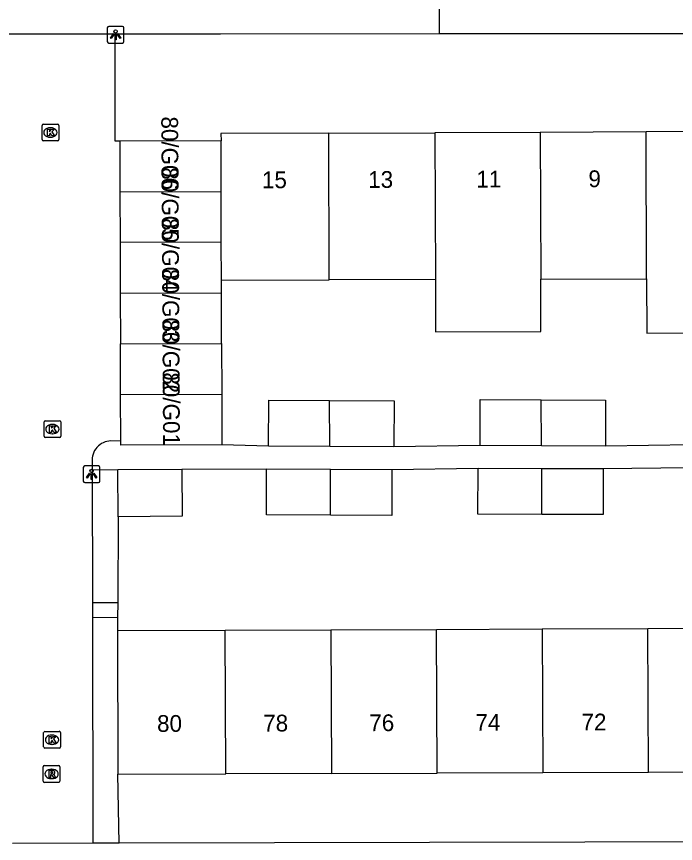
# Model space of a CAD drawing. Extents: x 160732 to 162105, y 387428 to 388479.
# Drawn here: x 161523.39 to 161562.7, y 388087.15 to 388136.47 of the extents above; entities that cross this region are included whole.
import ezdxf

# ---------------------------------------------------------------- set-up
doc = ezdxf.new("R2010")
doc.units = 0
for name, color, linetype in [('IMGEO_Groenvoorziening', 7, 'Continuous'), ('IMGEO_Kolk', 7, 'Continuous'), ('IMGEO_Lichtpunt', 7, 'Continuous'), ('IMGEO_Pand', 7, 'Continuous'), ('IMGEO_Pand_nummerreeks', 7, 'Continuous'), ('IMGEO_Rijbaan_lokaal_open', 7, 'Continuous'), ('IMGEO_Rioolput', 7, 'Continuous'), ('IMGEO_Voetpad_open', 7, 'Continuous')]:
    doc.layers.add(name, color=color, linetype=linetype)

msp = doc.modelspace()

# ---------------------------------------------------------------- linework, layer by layer
at = {"layer": 'IMGEO_Groenvoorziening'}
for points in [[(161529.464, 388106.64), (161529.426, 388101.509)], [(161529.42, 388100.639), (161529.414, 388099.859)], [(161529.514, 388087.165), (161529.443, 388091.278)]]:
    msp.add_lwpolyline(points, dxfattribs=at)
at = {"layer": 'IMGEO_Kolk'}
for p, q in [((161524.913, 388129.131), (161524.913, 388129.983)), ((161524.988, 388130.057), (161525.84, 388130.057)), ((161525.401, 388129.837), (161525.426, 388129.837)), ((161525.914, 388129.983), (161525.914, 388129.131)), ((161525.424, 388129.277), (161525.399, 388129.277)), ((161525.84, 388129.057), (161524.988, 388129.057)), ((161525.032, 388111.441), (161525.032, 388112.293)), ((161525.107, 388112.367), (161525.959, 388112.367)), ((161525.52, 388112.147), (161525.545, 388112.147)), ((161526.033, 388112.293), (161526.033, 388111.441)), ((161525.543, 388111.587), (161525.518, 388111.587)), ((161525.959, 388111.367), (161525.107, 388111.367)), ((161525.01, 388092.913), (161525.01, 388093.765)), ((161525.085, 388093.839), (161525.937, 388093.839)), ((161526.011, 388093.765), (161526.011, 388092.913)), ((161525.498, 388093.619), (161525.523, 388093.619)), ((161525.937, 388092.839), (161525.085, 388092.839)), ((161525.521, 388093.059), (161525.496, 388093.059))]:
    msp.add_line(p, q, dxfattribs=at)
for points in [[(161524.913, 388129.131), (161524.913, 388129.983)], [(161524.988, 388130.057), (161525.84, 388130.057)], [(161525.234, 388129.757), (161525.357, 388129.757), (161525.357, 388129.606), (161525.487, 388129.757), (161525.651, 388129.757), (161525.505, 388129.606), (161525.658, 388129.357), (161525.506, 388129.357), (161525.421, 388129.521), (161525.357, 388129.454), (161525.357, 388129.357), (161525.234, 388129.357), (161525.234, 388129.757)], [(161525.914, 388129.983), (161525.914, 388129.131)], [(161525.84, 388129.057), (161524.988, 388129.057)], [(161525.032, 388111.441), (161525.032, 388112.293)], [(161525.107, 388112.367), (161525.959, 388112.367)], [(161525.353, 388112.067), (161525.476, 388112.067), (161525.476, 388111.916), (161525.606, 388112.067), (161525.77, 388112.067), (161525.624, 388111.916), (161525.777, 388111.667), (161525.625, 388111.667), (161525.54, 388111.831), (161525.476, 388111.764), (161525.476, 388111.667), (161525.353, 388111.667), (161525.353, 388112.067)], [(161526.033, 388112.293), (161526.033, 388111.441)], [(161525.959, 388111.367), (161525.107, 388111.367)], [(161525.01, 388092.913), (161525.01, 388093.765)], [(161525.085, 388093.839), (161525.937, 388093.839)], [(161526.011, 388093.765), (161526.011, 388092.913)], [(161525.331, 388093.539), (161525.454, 388093.539), (161525.454, 388093.388), (161525.584, 388093.539), (161525.748, 388093.539), (161525.602, 388093.388), (161525.755, 388093.139), (161525.603, 388093.139), (161525.518, 388093.303), (161525.454, 388093.236), (161525.454, 388093.139), (161525.331, 388093.139), (161525.331, 388093.539)], [(161525.937, 388092.839), (161525.085, 388092.839)]]:
    msp.add_lwpolyline(points, dxfattribs=at)
for centre, start, end in [((161524.99, 388129.981), 91.552, 178.448), ((161524.99, 388129.981), 91.552, 178.448), ((161525.838, 388129.981), 1.552, 88.448), ((161525.838, 388129.981), 1.552, 88.448), ((161524.99, 388129.133), 181.552, 268.448), ((161524.99, 388129.133), 181.552, 268.448), ((161525.838, 388129.133), 271.552, 358.448), ((161525.838, 388129.133), 271.552, 358.448), ((161525.109, 388112.291), 91.552, 178.448), ((161525.109, 388112.291), 91.552, 178.448), ((161525.957, 388112.291), 1.552, 88.448), ((161525.957, 388112.291), 1.552, 88.448), ((161525.109, 388111.443), 181.552, 268.448), ((161525.109, 388111.443), 181.552, 268.448), ((161525.957, 388111.443), 271.552, 358.448), ((161525.957, 388111.443), 271.552, 358.448), ((161525.087, 388093.763), 91.552, 178.448), ((161525.087, 388093.763), 91.552, 178.448), ((161525.935, 388093.763), 1.552, 88.448), ((161525.935, 388093.763), 1.552, 88.448), ((161525.087, 388092.915), 181.552, 268.448), ((161525.087, 388092.915), 181.552, 268.448), ((161525.935, 388092.915), 271.552, 358.448), ((161525.935, 388092.915), 271.552, 358.448)]:
    msp.add_arc(centre, 0.0765, start, end, dxfattribs=at)
for centre, major_axis, ratio, start_param, end_param in [((161525.4, 388129.557), (-0.387, 0.002), 0.722429, 4.712389, 7.853982), ((161525.425, 388129.557), (-0.39, 0.002), 0.717154, 1.570796, 4.712389), ((161525.519, 388111.867), (-0.387, 0.002), 0.722429, 4.712389, 7.853982), ((161525.544, 388111.867), (-0.39, 0.002), 0.717154, 1.570796, 4.712389), ((161525.497, 388093.339), (-0.387, 0.002), 0.722429, 4.712389, 7.853982), ((161525.522, 388093.339), (-0.39, 0.002), 0.717154, 1.570796, 4.712389)]:
    msp.add_ellipse(centre, major_axis=major_axis, ratio=ratio, start_param=start_param, end_param=end_param, dxfattribs=at)
at = {"layer": 'IMGEO_Lichtpunt'}
for p, q in [((161528.804, 388135.792), (161528.804, 388134.985)), ((161528.804, 388135.792), (161528.804, 388134.985)), ((161529.706, 388135.887), (161528.898, 388135.887)), ((161529.706, 388135.887), (161528.898, 388135.887)), ((161529.8, 388134.985), (161529.8, 388135.792)), ((161529.8, 388134.985), (161529.8, 388135.792)), ((161528.898, 388134.891), (161529.706, 388134.891)), ((161528.898, 388134.891), (161529.706, 388134.891)), ((161527.372, 388109.575), (161527.372, 388108.768)), ((161527.372, 388109.575), (161527.372, 388108.768)), ((161528.274, 388109.67), (161527.466, 388109.67)), ((161528.274, 388109.67), (161527.466, 388109.67)), ((161528.368, 388108.768), (161528.368, 388109.575)), ((161528.368, 388108.768), (161528.368, 388109.575)), ((161527.466, 388108.674), (161528.274, 388108.674)), ((161527.466, 388108.674), (161528.274, 388108.674))]:
    msp.add_line(p, q, dxfattribs=at)
for points in [[(161529.178, 388135.456), (161529.217, 388135.428), (161529.029, 388135.166), (161528.991, 388135.193), (161529.178, 388135.456)], [(161529.28, 388135.408), (161529.327, 388135.408), (161529.327, 388135.086), (161529.28, 388135.086), (161529.28, 388135.408)], [(161529.39, 388135.428), (161529.428, 388135.455), (161529.615, 388135.193), (161529.576, 388135.165), (161529.39, 388135.428)], [(161527.746, 388109.239), (161527.785, 388109.211), (161527.597, 388108.949), (161527.559, 388108.976), (161527.746, 388109.239)], [(161527.848, 388109.191), (161527.895, 388109.191), (161527.895, 388108.869), (161527.848, 388108.869), (161527.848, 388109.191)], [(161527.958, 388109.211), (161527.996, 388109.238), (161528.183, 388108.976), (161528.144, 388108.948), (161527.958, 388109.211)]]:
    msp.add_lwpolyline(points, dxfattribs=at)
for centre in [(161529.303, 388135.59), (161527.871, 388109.373)]:
    msp.add_circle(centre, 0.0994, dxfattribs=at)
for centre, start, end in [((161528.898, 388135.792), 90, 180), ((161528.898, 388135.792), 90, 180), ((161529.706, 388135.792), 0, 90), ((161529.706, 388135.792), 0, 90), ((161528.898, 388134.985), 180, 270), ((161528.898, 388134.985), 180, 270), ((161529.706, 388134.985), 270, 0), ((161529.706, 388134.985), 270, 360), ((161527.466, 388109.575), 90, 180), ((161527.466, 388109.575), 90, 180), ((161528.274, 388109.575), 0, 90), ((161528.274, 388109.575), 0, 90), ((161527.466, 388108.768), 180, 270), ((161527.466, 388108.768), 180, 270), ((161528.274, 388108.768), 270, 0), ((161528.274, 388108.768), 270, 360)]:
    msp.add_arc(centre, 0.0946, start, end, dxfattribs=at)
at = {"layer": 'IMGEO_Pand'}
for points in [[(161542.016, 388129.523), (161535.588, 388129.501), (161535.59, 388129.062)], [(161542.016, 388129.523), (161548.35, 388129.546)], [(161542.047, 388120.768), (161542.016, 388129.523)], [(161554.635, 388129.567), (161548.35, 388129.546)], [(161548.35, 388129.546), (161548.381, 388120.79)], [(161560.945, 388129.589), (161554.635, 388129.567)], [(161554.635, 388129.567), (161554.666, 388120.812)], [(161567.255, 388129.612), (161560.945, 388129.589)], [(161560.976, 388120.834), (161560.945, 388129.589)], [(161535.59, 388129.062), (161529.55, 388129.041)], [(161529.55, 388129.041), (161529.561, 388126.02)], [(161535.597, 388126.041), (161535.59, 388129.062)], [(161529.561, 388126.02), (161535.597, 388126.041)], [(161529.561, 388126.02), (161529.571, 388122.999)], [(161535.605, 388123.02), (161535.597, 388126.041)], [(161535.605, 388123.02), (161529.571, 388122.999)], [(161529.571, 388122.999), (161529.582, 388119.978)], [(161535.61, 388120.745), (161535.605, 388123.02)], [(161548.381, 388120.79), (161548.392, 388117.665), (161554.677, 388117.687), (161554.666, 388120.812)], [(161554.666, 388120.812), (161560.976, 388120.834)], [(161560.976, 388120.834), (161560.987, 388117.592), (161567.297, 388117.614), (161567.292, 388119.07)], [(161535.61, 388120.745), (161542.047, 388120.768)], [(161535.613, 388119.999), (161535.61, 388120.745)], [(161548.381, 388120.79), (161542.047, 388120.768)], [(161529.582, 388119.978), (161535.613, 388119.999)], [(161529.582, 388119.978), (161529.593, 388116.957)], [(161535.623, 388116.978), (161535.613, 388119.999)], [(161529.593, 388116.957), (161535.623, 388116.978)], [(161529.603, 388113.936), (161529.593, 388116.957)], [(161535.623, 388116.978), (161535.634, 388113.957)], [(161529.603, 388113.936), (161535.634, 388113.957)], [(161529.613, 388111.143), (161529.603, 388113.936)], [(161535.634, 388113.957), (161535.645, 388110.936)], [(161538.426, 388110.84), (161538.438, 388113.583), (161542.072, 388113.567)], [(161542.082, 388110.824), (161542.072, 388113.567)], [(161542.072, 388113.567), (161545.913, 388113.549), (161545.9, 388110.806)], [(161551.045, 388110.884), (161551.057, 388113.627), (161554.691, 388113.611)], [(161554.701, 388110.868), (161554.691, 388113.611)], [(161554.691, 388113.611), (161558.532, 388113.593), (161558.519, 388110.85)], [(161535.645, 388110.936), (161529.614, 388110.915), (161529.613, 388111.143)], [(161542.082, 388110.824), (161538.426, 388110.84)], [(161545.9, 388110.806), (161542.082, 388110.824)], [(161554.701, 388110.868), (161551.045, 388110.884)], [(161558.519, 388110.85), (161554.701, 388110.868)], [(161529.442, 388109.449), (161533.251, 388109.479)], [(161533.251, 388109.479), (161533.273, 388106.67), (161529.464, 388106.64)], [(161542.123, 388106.739), (161538.3, 388106.756), (161538.312, 388109.499)], [(161538.312, 388109.499), (161542.114, 388109.482)], [(161542.123, 388106.739), (161542.114, 388109.482)], [(161542.114, 388109.482), (161545.787, 388109.465)], [(161545.787, 388109.465), (161545.774, 388106.722), (161542.123, 388106.739)], [(161554.734, 388106.781), (161550.911, 388106.798), (161550.923, 388109.541)], [(161550.923, 388109.541), (161554.725, 388109.524)], [(161554.734, 388106.781), (161554.725, 388109.524)], [(161554.725, 388109.524), (161558.398, 388109.507)], [(161558.398, 388109.507), (161558.385, 388106.764), (161554.734, 388106.781)], [(161529.464, 388106.64), (161529.442, 388109.449)], [(161529.414, 388099.859), (161535.841, 388099.88)], [(161529.414, 388099.859), (161529.443, 388091.278)], [(161535.841, 388099.88), (161542.146, 388099.901)], [(161535.87, 388091.3), (161535.841, 388099.88)], [(161542.146, 388099.901), (161548.452, 388099.922)], [(161542.146, 388099.901), (161542.175, 388091.321)], [(161548.452, 388099.922), (161554.757, 388099.943)], [(161548.481, 388091.342), (161548.452, 388099.922)], [(161554.757, 388099.943), (161561.063, 388099.965)], [(161554.757, 388099.943), (161554.786, 388091.363)], [(161561.063, 388099.965), (161567.368, 388099.986)], [(161561.092, 388091.384), (161561.063, 388099.965)], [(161529.443, 388091.278), (161535.87, 388091.3)], [(161542.175, 388091.321), (161535.87, 388091.3)], [(161542.175, 388091.321), (161548.481, 388091.342)], [(161554.786, 388091.363), (161548.481, 388091.342)], [(161561.092, 388091.384), (161554.786, 388091.363)], [(161567.397, 388091.405), (161561.092, 388091.384)]]:
    msp.add_lwpolyline(points, dxfattribs=at)
at = {"layer": 'IMGEO_Rijbaan_lokaal_open'}
for points in [[(161521.724, 388135.448), (161529.272, 388135.45)], [(161529.55, 388129.041), (161529.273, 388129.046), (161529.272, 388135.45)], [(161529.613, 388111.143), (161529.015, 388111.166)], [(161527.904, 388109.911), (161527.905, 388109.437)], [(161527.905, 388109.437), (161527.917, 388101.507)], [(161527.917, 388101.507), (161527.918, 388100.637)], [(161527.918, 388100.637), (161527.939, 388087.161)], [(161527.939, 388087.161), (161523.158, 388087.151)]]:
    msp.add_lwpolyline(points, dxfattribs=at)
msp.add_arc((161529.055, 388110.011), 1.156, 92.0035, 184.9622, dxfattribs=at)
at = {"layer": 'IMGEO_Rioolput'}
for p, q in [((161524.983, 388090.87), (161524.983, 388091.722)), ((161525.058, 388091.796), (161525.91, 388091.796)), ((161525.984, 388091.722), (161525.984, 388090.87)), ((161525.471, 388091.576), (161525.496, 388091.576)), ((161525.91, 388090.796), (161525.058, 388090.796)), ((161525.494, 388091.016), (161525.469, 388091.016))]:
    msp.add_line(p, q, dxfattribs=at)
for points in [[(161524.983, 388090.87), (161524.983, 388091.722)], [(161525.058, 388091.796), (161525.91, 388091.796)], [(161525.984, 388091.722), (161525.984, 388090.87)], [(161525.572, 388091.494), (161525.32, 388091.496), (161525.32, 388091.096)], [(161525.32, 388091.096), (161525.444, 388091.096), (161525.444, 388091.258), (161525.455, 388091.258)], [(161525.498, 388091.415), (161525.444, 388091.415), (161525.444, 388091.334)], [(161525.444, 388091.334), (161525.496, 388091.334)], [(161525.502, 388091.229), (161525.573, 388091.096), (161525.713, 388091.096), (161525.648, 388091.222)], [(161525.91, 388090.796), (161525.058, 388090.796)]]:
    msp.add_lwpolyline(points, dxfattribs=at)
for centre, radius, start, end in [((161525.06, 388091.72), 0.0765, 91.552, 178.448), ((161525.06, 388091.72), 0.0765, 91.552, 178.448), ((161525.908, 388091.72), 0.0765, 1.552, 88.448), ((161525.908, 388091.72), 0.0765, 1.552, 88.448), ((161525.454, 388091.205), 0.0533, 26.0293, 88.6989), ((161525.48, 388091.523), 0.19, 274.7715, 282.9687), ((161525.504, 388091.319), 0.0964, 77.0061, 93.1865), ((161525.518, 388091.376), 0.0378, 276.6634, 79.6772), ((161525.571, 388091.384), 0.109, 350.3612, 89.416), ((161525.569, 388091.384), 0.112, 277.5842, 350.9817), ((161525.553, 388091.169), 0.108, 29.5134, 73.7905), ((161525.06, 388090.872), 0.0765, 181.552, 268.448), ((161525.06, 388090.872), 0.0765, 181.552, 268.448), ((161525.908, 388090.872), 0.0765, 271.552, 358.448), ((161525.908, 388090.872), 0.0765, 271.552, 358.448)]:
    msp.add_arc(centre, radius, start, end, dxfattribs=at)
for centre, major_axis, ratio, start_param, end_param in [((161525.47, 388091.296), (-0.387, 0.002), 0.722429, 4.712389, 7.853982), ((161525.495, 388091.296), (-0.39, 0.002), 0.717154, 1.570796, 4.712389)]:
    msp.add_ellipse(centre, major_axis=major_axis, ratio=ratio, start_param=start_param, end_param=end_param, dxfattribs=at)
at = {"layer": 'IMGEO_Voetpad_open'}
for points in [[(161548.606, 388138.324), (161548.607, 388135.455)], [(161529.272, 388135.45), (161535.567, 388135.451), (161548.607, 388135.455)], [(161548.607, 388135.455), (161584.464, 388135.463)], [(161538.426, 388110.84), (161535.645, 388110.936)], [(161551.045, 388110.884), (161545.9, 388110.806)], [(161563.665, 388110.928), (161558.519, 388110.85)], [(161533.251, 388109.479), (161538.312, 388109.499)], [(161545.787, 388109.465), (161550.923, 388109.541)], [(161558.398, 388109.507), (161563.534, 388109.584)], [(161527.905, 388109.437), (161529.442, 388109.449)], [(161529.426, 388101.509), (161527.917, 388101.507)], [(161529.426, 388101.509), (161529.42, 388100.639)], [(161527.918, 388100.637), (161529.42, 388100.639)], [(161585.072, 388087.285), (161529.514, 388087.165)], [(161529.514, 388087.165), (161527.939, 388087.161)]]:
    msp.add_lwpolyline(points, dxfattribs=at)

# ---------------------------------------------------------------- texts
at = {"layer": 'IMGEO_Pand_nummerreeks'}
for s, rotation, p in [('80/G06', 270.3262, (161532.027, 388130.512)), ('80/G05', 270.3262, (161532.044, 388127.481)), ('15', 0.2, (161538.034, 388126.23)), ('13', 0.2, (161544.373, 388126.252)), ('11', 0.2005, (161550.826, 388126.274)), ('9', 0.2, (161557.512, 388126.297)), ('80/G04', 270.3262, (161532.061, 388124.45)), ('80/G03', 270.3262, (161532.079, 388121.42)), ('80/G02', 270.3262, (161532.096, 388118.395)), ('80/G01', 270.3262, (161532.114, 388115.248)), ('80', 0.192, (161531.777, 388093.806)), ('78', 0.192, (161538.11, 388093.827)), ('76', 0.192, (161544.439, 388093.848)), ('74', 0.192, (161550.771, 388093.869)), ('72', 0.192, (161557.1, 388093.89))]:
    msp.add_text(s, height=1, rotation=rotation, dxfattribs=at).set_placement(p)

doc.saveas('drawing.dxf')
